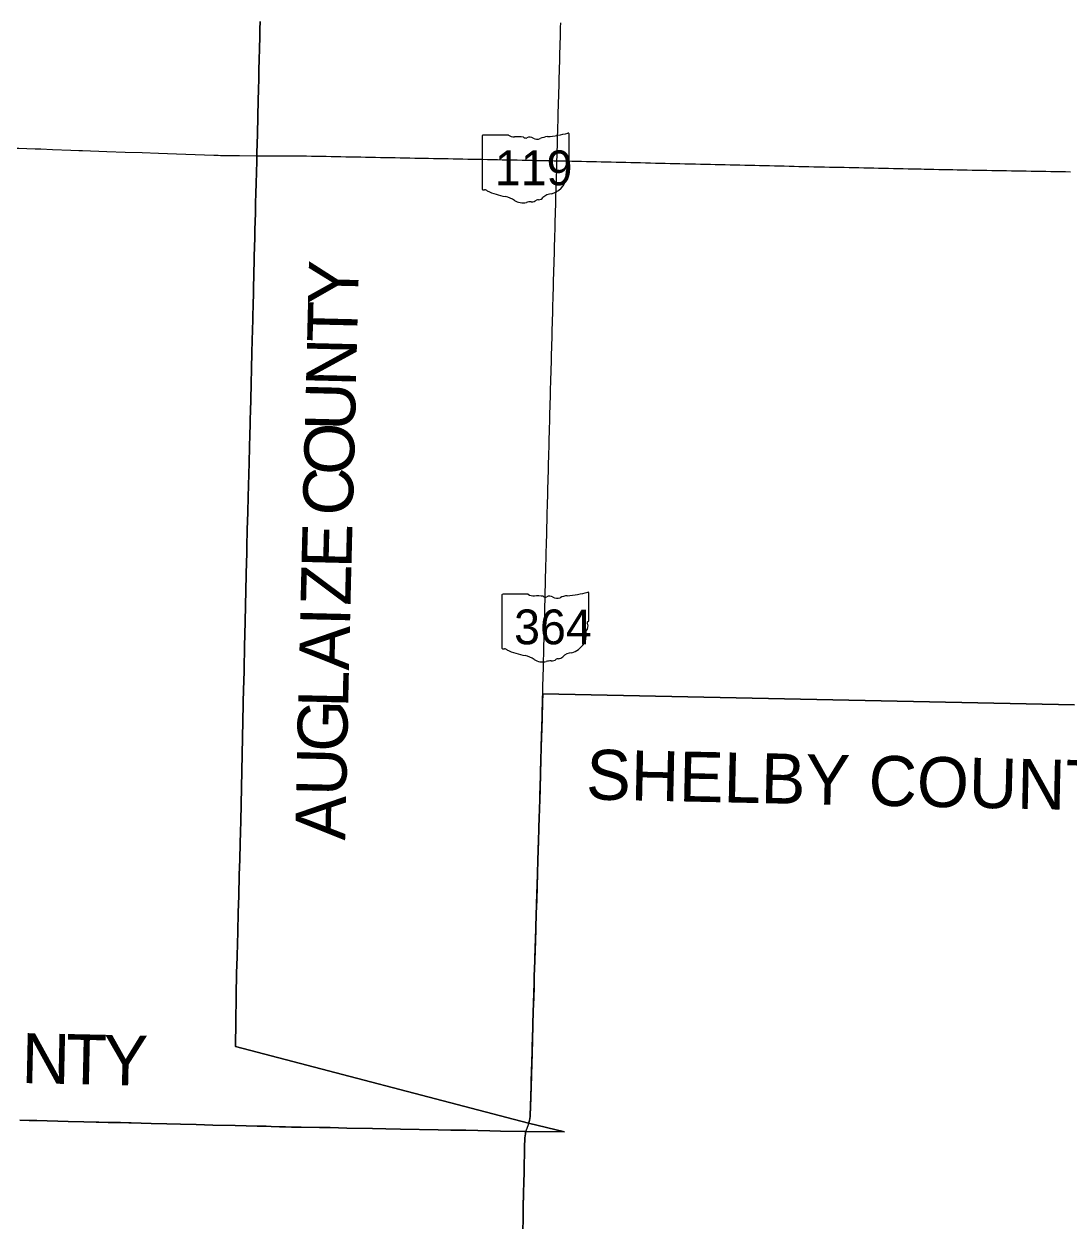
# Model space of a CAD drawing. Extents: x 0 to 34, y 0 to 22.
# Drawn here: x 4.1171 to 4.4527, y 18.6436 to 19.0282 of the extents above; entities that cross this region are included whole.
import ezdxf

# ---------------------------------------------------------------- set-up
doc = ezdxf.new("R2010")
doc.units = 0
for name, color, linetype in [('GM_X_County', 7, 'Continuous'), ('GM_X_County_Text', 7, 'Continuous'), ('GM_X_State_Location', 7, 'Continuous'), ('GM_X_State_Route', 7, 'Continuous'), ('GM_X_State_Shield', 7, 'Continuous')]:
    doc.layers.add(name, color=color, linetype=linetype)

msp = doc.modelspace()

# ---------------------------------------------------------------- linework, layer by layer
at = {"layer": 'GM_X_County'}
for points in [[(4.19301, 19.02897), (4.19295, 19.02649), (4.1929, 19.02428), (4.19281, 19.02006), (4.19271, 19.0169), (4.19262, 19.01331), (4.19257, 19.01062), (4.19247, 19.00699), (4.19238, 19.00372), (4.19227, 18.99846), (4.19211, 18.99276), (4.19195, 18.98663), (4.19194, 18.98585), (4.19191, 18.98458), (4.1918, 18.97989), (4.19174, 18.97757), (4.19171, 18.9763), (4.19166, 18.97435), (4.19154, 18.97005), (4.19147, 18.96742), (4.1914, 18.9646), (4.19134, 18.96208), (4.19126, 18.9598), (4.19116, 18.95607), (4.1911, 18.95387), (4.19107, 18.95256), (4.19104, 18.95133), (4.19098, 18.94869), (4.19092, 18.94653), (4.1909, 18.94431), (4.19083, 18.9422), (4.19074, 18.93735), (4.19067, 18.93471), (4.19062, 18.93292), (4.19055, 18.92997), (4.19046, 18.92633), (4.19036, 18.92264), (4.19023, 18.91721), (4.1901, 18.91263), (4.18998, 18.90719), (4.18989, 18.90393), (4.18981, 18.90087), (4.18981, 18.90037), (4.18979, 18.89939), (4.18971, 18.89607), (4.1896, 18.89222), (4.18946, 18.88711), (4.18926, 18.87983), (4.18916, 18.87614), (4.18903, 18.87119), (4.18887, 18.86555), (4.18872, 18.86012), (4.18868, 18.8576), (4.18864, 18.85532), (4.18853, 18.85099), (4.18831, 18.84119), (4.18818, 18.83591), (4.18802, 18.82806), (4.18782, 18.82073), (4.18772, 18.81635), (4.18768, 18.81469), (4.18677, 18.772), (4.18666, 18.76831), (4.18657, 18.76473), (4.18643, 18.75951), (4.18628, 18.75456), (4.1861, 18.74781), (4.18598, 18.74249), (4.1858, 18.73632), (4.18557, 18.72852), (4.18547, 18.72524), (4.18543, 18.72346), (4.18503, 18.69938), (4.27932, 18.67472), (4.29087, 18.67197), (4.27841, 18.67203), (4.27024, 18.67222), (4.26683, 18.67229), (4.25917, 18.67245), (4.25428, 18.67254), (4.25027, 18.67263), (4.23811, 18.67286), (4.2334, 18.67295), (4.22908, 18.67305), (4.22086, 18.67319), (4.21555, 18.67331), (4.21433, 18.67333), (4.21203, 18.67337), (4.20619, 18.67346), (4.20308, 18.6735), (4.20113, 18.67356), (4.19923, 18.67361), (4.19654, 18.6737), (4.19496, 18.67374), (4.19201, 18.67381), (4.18495, 18.67399), (4.17783, 18.67416), (4.17241, 18.67428), (4.16734, 18.67442), (4.16298, 18.67453), (4.15791, 18.67468), (4.15154, 18.67487), (4.15076, 18.67489), (4.14812, 18.67494), (4.14416, 18.675), (4.14117, 18.67506), (4.14032, 18.67508), (4.13631, 18.67518), (4.13133, 18.67533), (4.12124, 18.67557), (4.11879, 18.67563), (4.11578, 18.6757)], [(4.45476, 18.80929), (4.28383, 18.81284), (4.28376, 18.81015), (4.28363, 18.80509), (4.28353, 18.8014), (4.28346, 18.79887), (4.28336, 18.79555), (4.28322, 18.79147), (4.28311, 18.78722), (4.28297, 18.78216), (4.28288, 18.77884), (4.28272, 18.77283), (4.28264, 18.76993), (4.28263, 18.76941), (4.28252, 18.76551), (4.28231, 18.75934), (4.28218, 18.75507), (4.28191, 18.74643), (4.28177, 18.74232), (4.28161, 18.7372), (4.28148, 18.73325), (4.28139, 18.73041), (4.28129, 18.72693), (4.28114, 18.72197), (4.28104, 18.71855), (4.28094, 18.71501), (4.28081, 18.71085), (4.28053, 18.70157), (4.28041, 18.6972), (4.2802, 18.69035), (4.28008, 18.68608), (4.27999, 18.6835), (4.2799, 18.67959), (4.27983, 18.67775), (4.27976, 18.67685), (4.27968, 18.67622), (4.27956, 18.67559), (4.27932, 18.67472), (4.18503, 18.69938), (4.18543, 18.72346), (4.18547, 18.72524), (4.18557, 18.72852), (4.1858, 18.73632), (4.18598, 18.74249), (4.1861, 18.74781), (4.18628, 18.75456), (4.18643, 18.75951), (4.18657, 18.76473), (4.18666, 18.76831), (4.18677, 18.772), (4.18768, 18.81469), (4.18772, 18.81635), (4.18782, 18.82073), (4.18802, 18.82806), (4.18818, 18.83591), (4.18831, 18.84119), (4.18853, 18.85099), (4.18864, 18.85532), (4.18868, 18.8576), (4.18872, 18.86012), (4.18887, 18.86555), (4.18903, 18.87119), (4.18916, 18.87614), (4.18926, 18.87983), (4.18946, 18.88711), (4.1896, 18.89222), (4.18971, 18.89607), (4.18979, 18.89939), (4.18981, 18.90037), (4.18981, 18.90087), (4.18989, 18.90393), (4.18998, 18.90719), (4.1901, 18.91263), (4.19023, 18.91721), (4.19036, 18.92264), (4.19046, 18.92633), (4.19055, 18.92997), (4.19062, 18.93292), (4.19067, 18.93471), (4.19074, 18.93735), (4.19083, 18.9422), (4.1909, 18.94431), (4.19092, 18.94653), (4.19098, 18.94869), (4.19104, 18.95133), (4.19107, 18.95256), (4.1911, 18.95387), (4.19116, 18.95607), (4.19126, 18.9598), (4.19134, 18.96208), (4.1914, 18.9646), (4.19147, 18.96742), (4.19154, 18.97005), (4.19166, 18.97435), (4.19171, 18.9763), (4.19174, 18.97757), (4.1918, 18.97989), (4.19191, 18.98458), (4.19194, 18.98585), (4.19195, 18.98663), (4.19211, 18.99276), (4.19227, 18.99846), (4.19238, 19.00372), (4.19247, 19.00699), (4.19257, 19.01062), (4.19262, 19.01331), (4.19271, 19.0169), (4.19281, 19.02006), (4.1929, 19.02428), (4.19295, 19.02649), (4.19301, 19.02897)], [(4.27743, 18.6398), (4.27753, 18.64428), (4.2776, 18.64771), (4.27771, 18.6523), (4.27778, 18.65583), (4.27785, 18.65889), (4.27791, 18.66132), (4.27797, 18.66501), (4.27803, 18.66696), (4.27814, 18.67), (4.27828, 18.67136), (4.27834, 18.67176), (4.27841, 18.67203), (4.29087, 18.67197), (4.27932, 18.67472), (4.27956, 18.67559), (4.27968, 18.67622), (4.27976, 18.67685), (4.27983, 18.67775), (4.2799, 18.67959), (4.27999, 18.6835), (4.28008, 18.68608), (4.2802, 18.69035), (4.28041, 18.6972), (4.28053, 18.70157), (4.28081, 18.71085), (4.28094, 18.71501), (4.28104, 18.71855), (4.28114, 18.72197), (4.28129, 18.72693), (4.28139, 18.73041), (4.28148, 18.73325), (4.28161, 18.7372), (4.28177, 18.74232), (4.28191, 18.74643), (4.28218, 18.75507), (4.28231, 18.75934), (4.28252, 18.76551), (4.28263, 18.76941), (4.28264, 18.76993), (4.28272, 18.77283), (4.28288, 18.77884), (4.28297, 18.78216), (4.28311, 18.78722), (4.28322, 18.79147), (4.28336, 18.79555), (4.28346, 18.79887), (4.28353, 18.8014), (4.28363, 18.80509), (4.28376, 18.81015), (4.28383, 18.81284), (4.45476, 18.80929)], [(4.11578, 18.6757), (4.11879, 18.67563), (4.12124, 18.67557), (4.13133, 18.67533), (4.13631, 18.67518), (4.14032, 18.67508), (4.14117, 18.67506), (4.14416, 18.675), (4.14812, 18.67494), (4.15076, 18.67489), (4.15154, 18.67487), (4.15791, 18.67468), (4.16298, 18.67453), (4.16734, 18.67442), (4.17241, 18.67428), (4.17783, 18.67416), (4.18495, 18.67399), (4.19201, 18.67381), (4.19496, 18.67374), (4.19654, 18.6737), (4.19923, 18.67361), (4.20113, 18.67356), (4.20308, 18.6735), (4.20619, 18.67346), (4.21203, 18.67337), (4.21433, 18.67333), (4.21555, 18.67331), (4.22086, 18.67319), (4.22908, 18.67305), (4.2334, 18.67295), (4.23811, 18.67286), (4.25027, 18.67263), (4.25428, 18.67254), (4.25917, 18.67245), (4.26683, 18.67229), (4.27024, 18.67222), (4.27841, 18.67203), (4.27834, 18.67176), (4.27828, 18.67136), (4.27814, 18.67), (4.27803, 18.66696), (4.27797, 18.66501), (4.27791, 18.66132), (4.27785, 18.65889), (4.27778, 18.65583), (4.27771, 18.6523), (4.2776, 18.64771), (4.27753, 18.64428), (4.27743, 18.6398)]]:
    msp.add_lwpolyline(points, dxfattribs=at)
at = {"layer": 'GM_X_State_Route'}
for points in [[(4.28843, 18.98421), (4.28847, 18.98579), (4.28851, 18.98737), (4.28856, 18.98895), (4.2886, 18.99053), (4.28864, 18.99211), (4.28869, 18.9937), (4.28873, 18.99528), (4.28878, 18.99686), (4.28882, 18.99844), (4.28886, 19.00002), (4.28891, 19.0016), (4.28895, 19.00319), (4.289, 19.00477), (4.28904, 19.00635), (4.28908, 19.00793), (4.28913, 19.00951), (4.28917, 19.01109), (4.28921, 19.01268), (4.28926, 19.01426), (4.2893, 19.01584), (4.28935, 19.01742), (4.28939, 19.019), (4.28943, 19.02058), (4.28948, 19.02216), (4.28952, 19.02375), (4.28956, 19.02533), (4.28959, 19.02617), (4.28961, 19.02701), (4.28965, 19.02859)], [(4.11487, 18.98826), (4.11546, 18.98824), (4.11795, 18.98815), (4.12069, 18.98804), (4.12249, 18.98798), (4.12628, 18.98785), (4.13213, 18.98763), (4.13466, 18.98754), (4.13593, 18.9875)], [(4.13593, 18.9875), (4.14372, 18.98722), (4.14957, 18.98698)], [(4.14957, 18.98698), (4.15505, 18.9868), (4.16033, 18.9866), (4.16612, 18.98642), (4.17809, 18.986), (4.17953, 18.98594), (4.1803, 18.98592), (4.18109, 18.98589), (4.182, 18.98586), (4.18299, 18.98584), (4.18641, 18.98584), (4.19175, 18.98581), (4.19196, 18.9858)], [(4.19196, 18.9858), (4.19828, 18.98582), (4.20145, 18.98583), (4.20476, 18.98581), (4.20634, 18.98578), (4.20792, 18.98575), (4.2095, 18.98572), (4.21108, 18.98569), (4.21266, 18.98566), (4.21424, 18.98562), (4.21583, 18.98559), (4.21741, 18.98556), (4.21899, 18.98553), (4.22057, 18.9855), (4.22215, 18.98547), (4.22373, 18.98544), (4.22532, 18.98541), (4.2269, 18.98538), (4.22848, 18.98535), (4.23006, 18.98532), (4.23164, 18.98529), (4.23322, 18.98526), (4.2348, 18.98523), (4.23639, 18.9852), (4.23797, 18.98517), (4.23955, 18.98514), (4.24113, 18.9851), (4.24271, 18.98507), (4.24413, 18.98505), (4.24555, 18.98502), (4.24713, 18.98499), (4.24871, 18.98496), (4.25029, 18.98493), (4.25187, 18.9849), (4.25345, 18.98487), (4.25504, 18.98484), (4.25662, 18.98481), (4.2582, 18.98478), (4.25978, 18.98475), (4.26136, 18.98472), (4.26294, 18.98469), (4.26452, 18.98466), (4.26611, 18.98463), (4.26769, 18.9846), (4.26927, 18.98457), (4.27085, 18.98454), (4.27243, 18.98451), (4.27401, 18.98448), (4.2756, 18.98445), (4.27718, 18.98442), (4.27876, 18.98439), (4.28034, 18.98436), (4.28192, 18.98433), (4.2835, 18.9843), (4.28508, 18.98427), (4.28667, 18.98424), (4.28755, 18.98422), (4.28843, 18.98421), (4.29001, 18.98417), (4.29159, 18.98413), (4.29317, 18.9841), (4.29475, 18.98406), (4.29633, 18.98402), (4.29792, 18.98399), (4.2995, 18.98395), (4.30108, 18.98391), (4.30266, 18.98387), (4.30424, 18.98384), (4.30582, 18.9838), (4.3074, 18.98376), (4.30899, 18.98373), (4.31057, 18.98369), (4.31215, 18.98365), (4.31373, 18.98362), (4.31531, 18.98358), (4.31689, 18.98354), (4.31848, 18.98351), (4.32006, 18.98347), (4.32164, 18.98343), (4.32322, 18.9834), (4.3248, 18.98336), (4.32638, 18.98332), (4.32797, 18.98329), (4.32955, 18.98325), (4.33049, 18.98323), (4.33143, 18.98321), (4.33301, 18.98317), (4.33459, 18.98313), (4.33617, 18.9831), (4.33775, 18.98306), (4.33933, 18.98302), (4.34091, 18.98299), (4.3425, 18.98295), (4.34408, 18.98291), (4.34566, 18.98288), (4.34724, 18.98284), (4.34882, 18.9828), (4.3504, 18.98277), (4.35199, 18.98273), (4.35357, 18.98269), (4.35515, 18.98266), (4.35673, 18.98262), (4.35831, 18.98258), (4.35989, 18.98255), (4.36148, 18.98251), (4.36306, 18.98247), (4.36464, 18.98244), (4.36622, 18.9824), (4.3678, 18.98236), (4.36938, 18.98233), (4.37096, 18.98229), (4.37255, 18.98225), (4.37349, 18.98223), (4.37443, 18.98221), (4.37601, 18.98218), (4.37759, 18.98214), (4.37917, 18.98211), (4.38075, 18.98208), (4.38233, 18.98204), (4.38392, 18.98201), (4.3855, 18.98198), (4.38708, 18.98194), (4.38866, 18.98191), (4.39024, 18.98187), (4.39182, 18.98184), (4.3934, 18.98181), (4.39499, 18.98177), (4.39657, 18.98174), (4.39815, 18.98171), (4.39973, 18.98167), (4.40131, 18.98164), (4.40289, 18.98161), (4.40448, 18.98157), (4.40546, 18.98155), (4.40644, 18.98153), (4.40802, 18.9815), (4.4096, 18.98146), (4.41118, 18.98143), (4.41276, 18.9814), (4.41435, 18.98136), (4.41573, 18.98134), (4.41711, 18.98131), (4.41869, 18.98128), (4.42027, 18.98125), (4.42186, 18.98122), (4.42344, 18.98119), (4.42502, 18.98117), (4.4266, 18.98114), (4.42818, 18.98111), (4.42977, 18.98108), (4.43135, 18.98106), (4.43293, 18.98103), (4.43451, 18.981), (4.43609, 18.98097), (4.43768, 18.98095), (4.43926, 18.98092), (4.44084, 18.98089), (4.44242, 18.98086), (4.444, 18.98083), (4.44559, 18.98081), (4.44717, 18.98078), (4.44875, 18.98075), (4.45033, 18.98072), (4.45192, 18.9807), (4.4535, 18.98067)], [(4.28384, 18.81272), (4.28388, 18.8143), (4.28392, 18.81588), (4.28396, 18.81746), (4.284, 18.81904), (4.28404, 18.82062), (4.28408, 18.82221), (4.28412, 18.82379), (4.28416, 18.82537), (4.2842, 18.82695), (4.28423, 18.82853), (4.28427, 18.83011), (4.28431, 18.83169), (4.28435, 18.83328), (4.28439, 18.83486), (4.28443, 18.83644), (4.28447, 18.83802), (4.28451, 18.8396), (4.28455, 18.84118), (4.28459, 18.84277), (4.28463, 18.84435), (4.28467, 18.84593), (4.28471, 18.84751), (4.28475, 18.84909), (4.28478, 18.85067), (4.28482, 18.85225), (4.28486, 18.85384), (4.28488, 18.8547), (4.28491, 18.85556), (4.28495, 18.85714), (4.28499, 18.85872), (4.28503, 18.8603), (4.28507, 18.86188), (4.28511, 18.86346), (4.28516, 18.86504), (4.2852, 18.86663), (4.28524, 18.86821), (4.28528, 18.86979), (4.28532, 18.87137), (4.28536, 18.87295), (4.2854, 18.87453), (4.28544, 18.87612), (4.28549, 18.8777), (4.28553, 18.87928), (4.28557, 18.88086), (4.28561, 18.88244), (4.28565, 18.88402), (4.28569, 18.8856), (4.28573, 18.88719), (4.28578, 18.88877), (4.28582, 18.89035), (4.28586, 18.89193), (4.2859, 18.89351), (4.28594, 18.89509), (4.28598, 18.89668), (4.28601, 18.89759), (4.28603, 18.8985), (4.28608, 18.90008), (4.28612, 18.90166), (4.28616, 18.90324), (4.28621, 18.90482), (4.28625, 18.9064), (4.2863, 18.90799), (4.28634, 18.90957), (4.28639, 18.91115), (4.28643, 18.91273), (4.28647, 18.91431), (4.28652, 18.91589), (4.28656, 18.91748), (4.28661, 18.91906), (4.28665, 18.92064), (4.2867, 18.92222), (4.28674, 18.9238), (4.28678, 18.92538), (4.28683, 18.92697), (4.28687, 18.92855), (4.28692, 18.93013), (4.28696, 18.93171), (4.287, 18.93329), (4.28705, 18.93487), (4.28709, 18.93645), (4.28714, 18.93804), (4.28718, 18.93962), (4.2872, 18.94049), (4.28723, 18.94135), (4.28727, 18.94293), (4.28732, 18.94452), (4.28736, 18.9461), (4.28741, 18.94768), (4.28745, 18.94926), (4.28749, 18.95084), (4.28754, 18.95242), (4.28758, 18.95401), (4.28763, 18.95559), (4.28767, 18.95717), (4.28772, 18.95875), (4.28776, 18.96033), (4.2878, 18.96191), (4.28785, 18.9635), (4.28789, 18.96508), (4.28794, 18.96666), (4.28798, 18.96824), (4.28803, 18.96982), (4.28807, 18.9714), (4.28811, 18.97298), (4.28816, 18.97457), (4.2882, 18.97615), (4.28825, 18.97773), (4.28829, 18.97931), (4.28833, 18.98089), (4.28838, 18.98247), (4.2884, 18.98334), (4.28843, 18.98421)], [(4.27934, 18.67467), (4.27955, 18.67539), (4.27966, 18.67582), (4.27974, 18.67625), (4.27978, 18.67663), (4.27982, 18.67724), (4.27984, 18.67795), (4.27989, 18.67954), (4.27993, 18.68112), (4.27998, 18.6827), (4.28003, 18.68428), (4.28008, 18.68586), (4.28012, 18.68744), (4.28017, 18.68903), (4.28022, 18.69061), (4.28027, 18.69219), (4.28031, 18.69377), (4.28036, 18.69535), (4.28041, 18.69693), (4.28045, 18.69852), (4.2805, 18.7001), (4.28055, 18.70164), (4.28059, 18.70318), (4.28064, 18.70476), (4.28069, 18.70634), (4.28073, 18.70792), (4.28078, 18.70951), (4.28083, 18.71109), (4.28087, 18.71267), (4.28092, 18.71425), (4.28097, 18.71583), (4.28102, 18.71741), (4.28106, 18.719), (4.28111, 18.72058), (4.28116, 18.72216), (4.2812, 18.72374), (4.28125, 18.72532), (4.28128, 18.72618), (4.2813, 18.72704), (4.28135, 18.72862), (4.2814, 18.7302), (4.28145, 18.73179), (4.2815, 18.73337), (4.28155, 18.73495), (4.2816, 18.73653), (4.28165, 18.73811), (4.28169, 18.73969), (4.28174, 18.74127), (4.28179, 18.74286), (4.28184, 18.74444), (4.28189, 18.74602), (4.28194, 18.7476), (4.28199, 18.74918), (4.28204, 18.75076), (4.28209, 18.75235), (4.28214, 18.75393), (4.28219, 18.75551), (4.28224, 18.75709), (4.28229, 18.75867), (4.28234, 18.76025), (4.28239, 18.76183), (4.28243, 18.76342), (4.28248, 18.765), (4.28253, 18.76658), (4.28258, 18.76816), (4.28261, 18.76901), (4.28264, 18.76986), (4.28268, 18.77144), (4.28272, 18.77302), (4.28277, 18.7746), (4.28281, 18.77618), (4.28286, 18.77776), (4.2829, 18.77935), (4.28295, 18.78093), (4.28299, 18.78251), (4.28303, 18.78409), (4.28308, 18.78567), (4.28312, 18.78725), (4.28317, 18.78884), (4.28321, 18.79042), (4.28324, 18.79142), (4.28326, 18.792), (4.2833, 18.79358), (4.28334, 18.79516), (4.28339, 18.79674), (4.28343, 18.79832), (4.28348, 18.79991), (4.28352, 18.80149), (4.28357, 18.80307), (4.28361, 18.80465), (4.28366, 18.80623), (4.2837, 18.80781), (4.28375, 18.8094), (4.28379, 18.81098), (4.28381, 18.81185), (4.28384, 18.81272)], [(4.27843, 18.67199), (4.27846, 18.67209), (4.27862, 18.67264), (4.27911, 18.67397), (4.27934, 18.67467)], [(4.27635, 18.58475), (4.27639, 18.58823), (4.27649, 18.59234), (4.27662, 18.59851), (4.27673, 18.60368), (4.27682, 18.60859), (4.27693, 18.61412), (4.27708, 18.62103), (4.27717, 18.62509), (4.27724, 18.62889), (4.27733, 18.63348), (4.27745, 18.63975), (4.27755, 18.64424), (4.27762, 18.64766), (4.27773, 18.65225), (4.2778, 18.65579), (4.27787, 18.65884), (4.27793, 18.66127), (4.27799, 18.66496), (4.27805, 18.66691), (4.27816, 18.66995), (4.2783, 18.67132), (4.27836, 18.67171), (4.27843, 18.67199)]]:
    msp.add_lwpolyline(points, dxfattribs=at)
at = {"layer": 'GM_X_State_Shield'}
for p, q in [((4.26433, 18.99211), (4.26433, 18.97512)), ((4.27279, 18.9924), (4.2646, 18.9924)), ((4.2923, 18.98394), (4.2923, 18.99282)), ((4.2923, 18.98394), (4.2923, 18.98394)), ((4.27069, 18.8445), (4.27069, 18.82752)), ((4.27916, 18.8448), (4.27097, 18.8448)), ((4.29866, 18.83633), (4.29866, 18.84522)), ((4.29866, 18.83633), (4.29866, 18.83633))]:
    msp.add_line(p, q, dxfattribs=at)
for centre, major_axis, start_param, end_param in [((4.26465, 18.99214), (0.000324, 0), 1.712693, 3.28349), ((4.27475, 18.99437), (0.00314, 0), 4.042523, 4.731795), ((4.27579, 18.98287), (0.01128, 0), 1.404758, 1.657858), ((4.27835, 18.99223), (0.000907, 0), 3.836095, 5.185415), ((4.27968, 18.99027), (0.00189, 0), 0.950623, 2.079405), ((4.28211, 18.99296), (0.00227, 0), 4.081561, 5.145723), ((4.28612, 18.98721), (0.00597, 0), 1.699011, 2.107814), ((4.28234, 19.01556), (0.02966, 0), 4.814394, 5.042369), ((4.29199, 18.99286), (0.000311, 0), 6.141152, 7.989035), ((4.29197, 18.9839), (0.000333, 0), 5.05454, 6.418171), ((4.284, 18.97909), (0.00742, 0), 5.101752, 6.440018), ((4.29342, 18.98022), (0.0021, 0), 2.387724, 3.262537), ((4.29223, 18.98328), (0.000482, 0), 1.883978, 3.671073), ((4.28916, 18.98216), (0.00289, 0), 5.934695, 6.695948), ((4.26465, 18.97509), (0.000327, 0), 3.00124, 4.508301), ((4.2647, 18.97682), (0.00249, 0), 4.665946, 4.897461), ((4.26521, 18.97414), (0.0009, 0), 0.519207, 1.627899), ((4.27657, 18.9894), (0.02142, 0), 4.195997, 4.488961), ((4.27018, 18.96749), (0.0067, 0), 0.823519, 1.323587), ((4.28198, 18.97348), (0.0024, 0), 4.937069, 5.64225), ((4.28713, 18.97036), (0.00406, 0), 1.647645, 2.488434), ((4.27743, 18.97406), (0.00425, 0), 4.026481, 4.996735), ((4.27989, 18.96819), (0.00349, 0), 1.495662, 1.94098), ((4.2802, 18.97279), (0.00227, 0), 4.691044, 5.507374), ((4.28225, 18.97114), (0.000638, 0), 1.147584, 2.315152), ((4.2887, 18.86795), (0.02966, 0), 4.814394, 5.042369), ((4.29835, 18.84525), (0.000311, 0), 6.141152, 7.989035), ((4.27101, 18.84454), (0.000324, 0), 1.712693, 3.28349), ((4.28111, 18.84677), (0.00314, 0), 4.042523, 4.731795), ((4.28215, 18.83526), (0.01128, 0), 1.404758, 1.657858), ((4.28471, 18.84463), (0.000907, 0), 3.836095, 5.185415), ((4.28605, 18.84267), (0.00189, 0), 0.950623, 2.079405), ((4.28848, 18.84536), (0.00227, 0), 4.081561, 5.145723), ((4.29248, 18.83961), (0.00597, 0), 1.699011, 2.107814), ((4.29978, 18.83261), (0.0021, 0), 2.387724, 3.262537), ((4.29859, 18.83568), (0.000482, 0), 1.883978, 3.671073), ((4.29553, 18.83456), (0.00289, 0), 5.934695, 6.695948), ((4.29833, 18.8363), (0.000333, 0), 5.05454, 6.418171), ((4.29036, 18.83148), (0.00742, 0), 5.101752, 6.440018), ((4.27102, 18.82748), (0.000327, 0), 3.00124, 4.508301), ((4.27107, 18.82922), (0.00249, 0), 4.665946, 4.897461), ((4.27158, 18.82654), (0.0009, 0), 0.519207, 1.627899), ((4.28293, 18.8418), (0.02142, 0), 4.195997, 4.488961), ((4.27655, 18.81989), (0.0067, 0), 0.823519, 1.323587), ((4.2838, 18.82646), (0.00425, 0), 4.026481, 4.996735), ((4.28625, 18.82058), (0.00349, 0), 1.495662, 1.94098), ((4.28656, 18.82518), (0.00227, 0), 4.691044, 5.507374), ((4.28861, 18.82354), (0.000638, 0), 1.147584, 2.315152), ((4.28834, 18.82587), (0.0024, 0), 4.937069, 5.64225), ((4.29349, 18.82275), (0.00406, 0), 1.647645, 2.488434)]:
    msp.add_ellipse(centre, major_axis=major_axis, ratio=0.8, start_param=start_param, end_param=end_param, dxfattribs=at)

# ---------------------------------------------------------------- texts
at = {"layer": 'GM_X_County_Text'}
for s, height, rotation, p in [('Y', 0.01607, 88.6297, (4.22443, 18.93769)), ('T', 0.01607, 88.5856, (4.22414, 18.92566)), ('N', 0.01607, 88.583, (4.22378, 18.91145)), ('U', 0.01607, 88.5797, (4.22343, 18.89724)), ('O', 0.01607, 88.5716, (4.22308, 18.88303)), ('C', 0.01607, 88.562, (4.22275, 18.86995)), ('E', 0.01607, 88.5624, (4.22233, 18.85305)), ('Z', 0.01607, 88.5985, (4.22203, 18.84103)), ('I', 0.01607, 88.6509, (4.22188, 18.83446)), ('A', 0.01607, 88.6705, (4.22155, 18.82025)), ('L', 0.01607, 88.6994, (4.22127, 18.80823)), ('G', 0.01607, 88.7124, (4.22095, 18.79402)), ('U', 0.01607, 88.7184, (4.22064, 18.77981)), ('SHELBY COUNTY', 0.016074, 358.7591, (4.29768, 18.77887)), ('A', 0.01607, 88.7178, (4.22032, 18.7656)), ('N', 0.01607, 358.7566, (4.11618, 18.68767)), ('T', 0.01607, 358.7566, (4.13039, 18.68736)), ('Y', 0.01607, 358.7566, (4.14241, 18.6871))]:
    msp.add_text(s, height=height, rotation=rotation, dxfattribs=at).set_placement(p)
at = {"layer": 'GM_X_State_Location'}
for s, p in [('119', (4.27232, 18.98132)), ('364', (4.27869, 18.83371))]:
    msp.add_text(s, height=0.0000161, rotation=0, dxfattribs=at).set_placement(p)
for s, p in [('s', (4.278, 18.98249)), ('r', (4.278, 18.98249)), ('s', (4.28436, 18.83488)), ('r', (4.28436, 18.83488))]:
    msp.add_text(s, height=0.0000161, dxfattribs=at).set_placement(p)
at = {"layer": 'GM_X_State_Shield'}
for s, p in [('119', (4.26844, 18.97632)), ('364', (4.27464, 18.82872))]:
    msp.add_text(s, height=0.011189, dxfattribs=at).set_placement(p)

doc.saveas('drawing.dxf')
